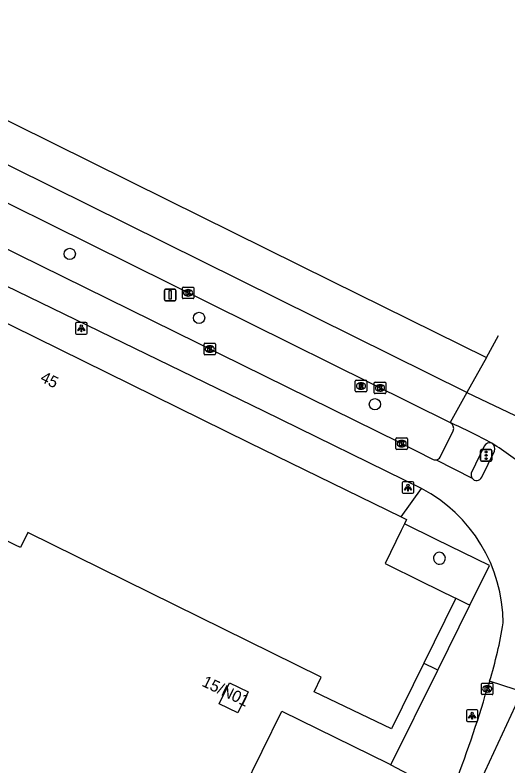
# Model space of a CAD drawing. Extents: x 159222 to 160346, y 381249 to 382166.
# Drawn here: x 160279.1 to 160321.9, y 382021.7 to 382086.9 of the extents above; entities that cross this region are included whole.
import ezdxf

# ---------------------------------------------------------------- set-up
doc = ezdxf.new("R2010")
doc.units = 0
for name, color, linetype in [('IMGEO_Boom', 7, 'Continuous'), ('IMGEO_Fietspad_open', 7, 'Continuous'), ('IMGEO_Kolk', 7, 'Continuous'), ('IMGEO_Lichtpunt', 7, 'Continuous'), ('IMGEO_Pand', 7, 'Continuous'), ('IMGEO_Pand_nummerreeks', 7, 'Continuous'), ('IMGEO_Pand_overbouw', 7, 'Continuous'), ('IMGEO_Rijbaan_lokaal_gesloten', 7, 'Continuous'), ('IMGEO_Rijbaan_regionaal_gesloten', 7, 'Continuous'), ('IMGEO_Rioolput', 7, 'Continuous'), ('IMGEO_Verkeersbordpaal', 7, 'Continuous'), ('IMGEO_Verkeersregelinstallatiepaal', 7, 'Continuous'), ('IMGEO_Voetpad_open', 7, 'Continuous')]:
    doc.layers.add(name, color=color, linetype=linetype)

msp = doc.modelspace()

# ---------------------------------------------------------------- linework, layer by layer
at = {"layer": 'IMGEO_Boom'}
for centre in [(160283.813, 382066.197), (160295.038, 382060.636), (160310.31, 382053.139)]:
    msp.add_circle(centre, 0.489, dxfattribs=at)
at = {"layer": 'IMGEO_Fietspad_open'}
for points in [[(160256.89, 382077.178), (160259.791, 382075.744), (160312.417, 382049.836), (160315.301, 382048.376)], [(160314.359, 382045.829), (160300.66, 382052.536), (160253.726, 382075.319)], [(160319.583, 382046.814), (160320.708, 382049.076)], [(160315.625, 382048.317), (160318.745, 382046.725)]]:
    msp.add_lwpolyline(points, dxfattribs=at)
for centre, radius, start, end in [((160320.101, 382049.24), 0.629, 344.86771, 54.52582), ((160315.551, 382048.828), 0.516, 241.07805, 278.28114), ((160319.139, 382047.004), 0.483, 215.33027, 336.7945), ((160308.178, 382034.092), 13.265, 0.24705, 62.22714), ((160286.681, 382039.579), 35.183, 342.67864, 351.12154)]:
    msp.add_arc(centre, radius, start, end, dxfattribs=at)
at = {"layer": 'IMGEO_Kolk'}
for p, q in [((160293.586, 382062.389), (160293.586, 382063.241)), ((160293.661, 382063.315), (160294.513, 382063.315)), ((160294.074, 382063.095), (160294.099, 382063.095)), ((160294.587, 382063.241), (160294.587, 382062.389)), ((160294.097, 382062.535), (160294.072, 382062.535)), ((160294.513, 382062.315), (160293.661, 382062.315)), ((160295.545, 382058.434), (160296.397, 382058.434)), ((160295.47, 382057.508), (160295.47, 382058.36)), ((160295.958, 382058.214), (160295.983, 382058.214)), ((160296.471, 382058.36), (160296.471, 382057.508)), ((160296.397, 382057.434), (160295.545, 382057.434)), ((160295.981, 382057.654), (160295.956, 382057.654)), ((160310.252, 382054.137), (160310.252, 382054.989)), ((160310.327, 382055.063), (160311.179, 382055.063)), ((160310.74, 382054.843), (160310.765, 382054.843)), ((160311.253, 382054.989), (160311.253, 382054.137)), ((160311.179, 382054.063), (160310.327, 382054.063)), ((160310.763, 382054.283), (160310.738, 382054.283)), ((160312.134, 382049.301), (160312.134, 382050.153)), ((160312.209, 382050.227), (160313.061, 382050.227)), ((160312.622, 382050.007), (160312.647, 382050.007)), ((160313.135, 382050.153), (160313.135, 382049.301)), ((160312.645, 382049.447), (160312.62, 382049.447)), ((160313.061, 382049.227), (160312.209, 382049.227)), ((160319.56, 382028.002), (160319.56, 382028.854)), ((160319.635, 382028.928), (160320.487, 382028.928)), ((160320.048, 382028.708), (160320.073, 382028.708)), ((160320.561, 382028.854), (160320.561, 382028.002)), ((160320.487, 382027.928), (160319.635, 382027.928)), ((160320.071, 382028.148), (160320.046, 382028.148))]:
    msp.add_line(p, q, dxfattribs=at)
for points in [[(160293.586, 382062.389), (160293.586, 382063.241)], [(160293.661, 382063.315), (160294.513, 382063.315)], [(160293.907, 382063.015), (160294.03, 382063.015), (160294.03, 382062.864), (160294.16, 382063.015), (160294.324, 382063.015), (160294.178, 382062.864), (160294.331, 382062.615), (160294.179, 382062.615), (160294.094, 382062.779), (160294.03, 382062.712), (160294.03, 382062.615), (160293.907, 382062.615), (160293.907, 382063.015)], [(160294.587, 382063.241), (160294.587, 382062.389)], [(160294.513, 382062.315), (160293.661, 382062.315)], [(160295.545, 382058.434), (160296.397, 382058.434)], [(160295.47, 382057.508), (160295.47, 382058.36)], [(160295.791, 382058.134), (160295.914, 382058.134), (160295.914, 382057.983), (160296.044, 382058.134), (160296.208, 382058.134), (160296.062, 382057.983), (160296.215, 382057.734), (160296.063, 382057.734), (160295.978, 382057.898), (160295.914, 382057.831), (160295.914, 382057.734), (160295.791, 382057.734), (160295.791, 382058.134)], [(160296.471, 382058.36), (160296.471, 382057.508)], [(160296.397, 382057.434), (160295.545, 382057.434)], [(160310.252, 382054.137), (160310.252, 382054.989)], [(160310.327, 382055.063), (160311.179, 382055.063)], [(160310.573, 382054.763), (160310.696, 382054.763), (160310.696, 382054.612), (160310.826, 382054.763), (160310.99, 382054.763), (160310.844, 382054.612), (160310.997, 382054.363), (160310.845, 382054.363), (160310.76, 382054.527), (160310.696, 382054.46), (160310.696, 382054.363), (160310.573, 382054.363), (160310.573, 382054.763)], [(160311.253, 382054.989), (160311.253, 382054.137)], [(160311.179, 382054.063), (160310.327, 382054.063)], [(160312.134, 382049.301), (160312.134, 382050.153)], [(160312.209, 382050.227), (160313.061, 382050.227)], [(160313.135, 382050.153), (160313.135, 382049.301)], [(160312.455, 382049.927), (160312.578, 382049.927), (160312.578, 382049.776), (160312.708, 382049.927), (160312.872, 382049.927), (160312.726, 382049.776), (160312.879, 382049.527), (160312.727, 382049.527), (160312.642, 382049.691), (160312.578, 382049.624), (160312.578, 382049.527), (160312.455, 382049.527), (160312.455, 382049.927)], [(160313.061, 382049.227), (160312.209, 382049.227)], [(160319.56, 382028.002), (160319.56, 382028.854)], [(160319.635, 382028.928), (160320.487, 382028.928)], [(160319.881, 382028.628), (160320.004, 382028.628), (160320.004, 382028.477), (160320.134, 382028.628), (160320.298, 382028.628), (160320.152, 382028.477), (160320.305, 382028.228), (160320.153, 382028.228), (160320.068, 382028.392), (160320.004, 382028.325), (160320.004, 382028.228), (160319.881, 382028.228), (160319.881, 382028.628)], [(160320.561, 382028.854), (160320.561, 382028.002)], [(160320.487, 382027.928), (160319.635, 382027.928)]]:
    msp.add_lwpolyline(points, dxfattribs=at)
for centre, start, end in [((160293.663, 382063.239), 91.55205, 178.44795), ((160293.663, 382063.239), 91.55205, 178.44795), ((160294.511, 382063.239), 1.55205, 88.44795), ((160294.511, 382063.239), 1.55205, 88.44795), ((160293.663, 382062.391), 181.55205, 268.44795), ((160293.663, 382062.391), 181.55205, 268.44795), ((160294.511, 382062.391), 271.55205, 358.44795), ((160294.511, 382062.391), 271.55205, 358.44795), ((160295.547, 382058.358), 91.55205, 178.44795), ((160295.547, 382058.358), 91.55205, 178.44795), ((160296.395, 382058.358), 1.55205, 88.44795), ((160296.395, 382058.358), 1.55205, 88.44795), ((160295.547, 382057.51), 181.55205, 268.44795), ((160295.547, 382057.51), 181.55205, 268.44795), ((160296.395, 382057.51), 271.55205, 358.44795), ((160296.395, 382057.51), 271.55205, 358.44795), ((160310.329, 382054.987), 91.55205, 178.44795), ((160310.329, 382054.987), 91.55205, 178.44795), ((160311.177, 382054.987), 1.55205, 88.44795), ((160311.177, 382054.987), 1.55205, 88.44795), ((160310.329, 382054.139), 181.55205, 268.44795), ((160310.329, 382054.139), 181.55205, 268.44795), ((160311.177, 382054.139), 271.55205, 358.44795), ((160311.177, 382054.139), 271.55205, 358.44795), ((160312.211, 382050.151), 91.55205, 178.44795), ((160312.211, 382050.151), 91.55205, 178.44795), ((160313.059, 382050.151), 1.55205, 88.44795), ((160313.059, 382050.151), 1.55205, 88.44795), ((160312.211, 382049.303), 181.55205, 268.44795), ((160312.211, 382049.303), 181.55205, 268.44795), ((160313.059, 382049.303), 271.55205, 358.44795), ((160313.059, 382049.303), 271.55205, 358.44795), ((160319.637, 382028.852), 91.55205, 178.44795), ((160319.637, 382028.852), 91.55205, 178.44795), ((160320.485, 382028.852), 1.55205, 88.44795), ((160320.485, 382028.852), 1.55205, 88.44795), ((160319.637, 382028.004), 181.55205, 268.44795), ((160319.637, 382028.004), 181.55205, 268.44795), ((160320.485, 382028.004), 271.55205, 358.44795), ((160320.485, 382028.004), 271.55205, 358.44795)]:
    msp.add_arc(centre, 0.0765, start, end, dxfattribs=at)
for centre, major_axis, ratio, start_param, end_param in [((160294.073, 382062.815), (-0.387, 0.002), 0.722429, 4.712389, 7.853982), ((160294.098, 382062.815), (-0.39, 0.002), 0.717154, 1.570796, 4.712389), ((160295.957, 382057.934), (-0.387, 0.002), 0.722429, 4.712389, 7.853982), ((160295.982, 382057.934), (-0.39, 0.002), 0.717154, 1.570796, 4.712389), ((160310.739, 382054.563), (-0.387, 0.002), 0.722429, 4.712389, 7.853982), ((160310.764, 382054.563), (-0.39, 0.002), 0.717154, 1.570796, 4.712389), ((160312.621, 382049.727), (-0.387, 0.002), 0.722429, 4.712389, 7.853982), ((160312.646, 382049.727), (-0.39, 0.002), 0.717154, 1.570796, 4.712389), ((160320.047, 382028.428), (-0.387, 0.002), 0.722429, 4.712389, 7.853982), ((160320.072, 382028.428), (-0.39, 0.002), 0.717154, 1.570796, 4.712389)]:
    msp.add_ellipse(centre, major_axis=major_axis, ratio=ratio, start_param=start_param, end_param=end_param, dxfattribs=at)
at = {"layer": 'IMGEO_Lichtpunt'}
for p, q in [((160284.313, 382060.135), (160284.313, 382059.328)), ((160284.313, 382060.135), (160284.313, 382059.328)), ((160285.215, 382060.23), (160284.407, 382060.23)), ((160285.215, 382060.23), (160284.407, 382060.23)), ((160285.309, 382059.328), (160285.309, 382060.135)), ((160285.309, 382059.328), (160285.309, 382060.135)), ((160284.407, 382059.234), (160285.215, 382059.234)), ((160284.407, 382059.234), (160285.215, 382059.234)), ((160312.68, 382046.315), (160312.68, 382045.508)), ((160312.68, 382046.315), (160312.68, 382045.508)), ((160313.582, 382046.41), (160312.774, 382046.41)), ((160313.582, 382046.41), (160312.774, 382046.41)), ((160313.676, 382045.508), (160313.676, 382046.315)), ((160313.676, 382045.508), (160313.676, 382046.315)), ((160312.774, 382045.414), (160313.582, 382045.414)), ((160312.774, 382045.414), (160313.582, 382045.414)), ((160318.258, 382026.511), (160318.258, 382025.704)), ((160318.258, 382026.511), (160318.258, 382025.704)), ((160319.16, 382026.606), (160318.352, 382026.606)), ((160319.16, 382026.606), (160318.352, 382026.606)), ((160319.254, 382025.704), (160319.254, 382026.511)), ((160319.254, 382025.704), (160319.254, 382026.511)), ((160318.352, 382025.61), (160319.16, 382025.61)), ((160318.352, 382025.61), (160319.16, 382025.61))]:
    msp.add_line(p, q, dxfattribs=at)
for points in [[(160284.687, 382059.799), (160284.726, 382059.771), (160284.538, 382059.509), (160284.5, 382059.536), (160284.687, 382059.799)], [(160284.789, 382059.751), (160284.836, 382059.751), (160284.836, 382059.429), (160284.789, 382059.429), (160284.789, 382059.751)], [(160284.899, 382059.771), (160284.937, 382059.798), (160285.124, 382059.536), (160285.085, 382059.508), (160284.899, 382059.771)], [(160313.054, 382045.979), (160313.093, 382045.951), (160312.905, 382045.689), (160312.867, 382045.716), (160313.054, 382045.979)], [(160313.156, 382045.931), (160313.203, 382045.931), (160313.203, 382045.609), (160313.156, 382045.609), (160313.156, 382045.931)], [(160313.266, 382045.951), (160313.304, 382045.978), (160313.491, 382045.716), (160313.452, 382045.688), (160313.266, 382045.951)], [(160318.632, 382026.175), (160318.671, 382026.147), (160318.483, 382025.885), (160318.445, 382025.912), (160318.632, 382026.175)], [(160318.734, 382026.127), (160318.781, 382026.127), (160318.781, 382025.805), (160318.734, 382025.805), (160318.734, 382026.127)], [(160318.844, 382026.147), (160318.882, 382026.174), (160319.069, 382025.912), (160319.03, 382025.884), (160318.844, 382026.147)]]:
    msp.add_lwpolyline(points, dxfattribs=at)
for centre in [(160284.812, 382059.933), (160313.179, 382046.113), (160318.757, 382026.309)]:
    msp.add_circle(centre, 0.0994, dxfattribs=at)
for centre, start, end in [((160284.407, 382060.135), 90, 180), ((160284.407, 382060.135), 90, 180), ((160285.215, 382060.135), 0, 90), ((160285.215, 382060.135), 0, 90), ((160284.407, 382059.328), 180, 270), ((160284.407, 382059.328), 180, 270), ((160285.215, 382059.328), 270, 0), ((160285.215, 382059.328), 270, 360), ((160312.774, 382046.315), 90, 180), ((160312.774, 382046.315), 90, 180), ((160313.582, 382046.315), 0, 90), ((160313.582, 382046.315), 0, 90), ((160312.774, 382045.508), 180, 270), ((160312.774, 382045.508), 180, 270), ((160313.582, 382045.508), 270, 0), ((160313.582, 382045.508), 270, 360), ((160318.352, 382026.511), 90, 180), ((160318.352, 382026.511), 90, 180), ((160319.16, 382026.511), 0, 90), ((160319.16, 382026.511), 0, 90), ((160318.352, 382025.704), 180, 270), ((160318.352, 382025.704), 180, 270), ((160319.16, 382025.704), 270, 0), ((160319.16, 382025.704), 270, 360)]:
    msp.add_arc(centre, 0.0946, start, end, dxfattribs=at)
at = {"layer": 'IMGEO_Pand'}
for points in [[(160254.125, 382072.109), (160299.362, 382049.833), (160312.584, 382043.36)], [(160317.304, 382036.313), (160317.288, 382036.188), (160314.558, 382030.651), (160311.74, 382024.945), (160305.022, 382028.184), (160305.63, 382029.445), (160280.178, 382042.019), (160279.523, 382040.691), (160279.111, 382040.894), (160276.024, 382042.417), (160246.663, 382056.903)], [(160312.584, 382043.36), (160313.063, 382043.126), (160312.88, 382042.754), (160312.6, 382042.183), (160311.198, 382039.328), (160314.359, 382037.763), (160317.304, 382036.313)], [(160297.68, 382028.967), (160299.292, 382028.184), (160298.401, 382026.349), (160296.789, 382027.132), (160297.68, 382028.967)], [(160298.823, 382019.538), (160302.236, 382026.484), (160311.475, 382021.939), (160311.704, 382021.822)], [(160311.704, 382021.822), (160313.175, 382021.052), (160309.676, 382014.397)]]:
    msp.add_lwpolyline(points, dxfattribs=at)
for centre, start, end in [((160315.916, 382039.769), 90.56791, 154.00216), ((160315.914, 382039.769), 270.72317, 90.38825), ((160315.916, 382039.77), 154.08553, 270.57624)]:
    msp.add_arc(centre, 0.516, start, end, dxfattribs=at)
at = {"layer": 'IMGEO_Pand_overbouw'}
msp.add_lwpolyline([(160312.88, 382042.754), (160312.6, 382042.183), (160311.198, 382039.328), (160314.359, 382037.763), (160317.304, 382036.313), (160317.288, 382036.188), (160314.558, 382030.651), (160315.561, 382030.173), (160315.782, 382030.067), (160318.553, 382035.696), (160320.252, 382039.148), (160315.629, 382041.409)], close=True, dxfattribs=at)
at = {"layer": 'IMGEO_Rijbaan_lokaal_gesloten'}
for points in [[(160320.269, 382029.104), (160320.164, 382028.751), (160320.058, 382028.427)], [(160322.481, 382028.387), (160320.269, 382029.104)], [(160323.229, 382028.56), (160317.595, 382016.398), (160314.409, 382009.601), (160309.994, 382001.804), (160301.445, 381986.603), (160300.069, 381987.357)]]:
    msp.add_lwpolyline(points, dxfattribs=at)
msp.add_arc((160219.465, 382057.842), 104.805, 338.62881, 343.70024, dxfattribs=at)
at = {"layer": 'IMGEO_Rijbaan_regionaal_gesloten'}
for points in [[(160148.1, 382131.063), (160151.032, 382131.392), (160155.586, 382131.487), (160159.13, 382131.339), (160163.177, 382131.044), (160168.049, 382130.461), (160171.982, 382129.793), (160176.048, 382128.88), (160182.817, 382126.635), (160186.526, 382125.12), (160190.199, 382123.547), (160200.908, 382118.411), (160225.796, 382106.077), (160232.922, 382102.423), (160239.951, 382098.449), (160247.394, 382094.04), (160254.292, 382090.141), (160257.755, 382088.198), (160264.779, 382084.572), (160271.827, 382081.072), (160278.973, 382077.493), (160292.286, 382070.901), (160306.515, 382063.845), (160319.994, 382057.206)], [(160318.298, 382054.163), (160262.484, 382081.79), (160255.33, 382085.369), (160253.626, 382085.842)], [(160268.252, 382075.646), (160316.84, 382051.546)], [(160319.994, 382057.206), (160321.049, 382059.101)], [(160319.994, 382057.206), (160318.298, 382054.163)], [(160318.298, 382054.163), (160316.84, 382051.546)], [(160318.298, 382054.163), (160345.551, 382041.187)]]:
    msp.add_lwpolyline(points, dxfattribs=at)
for centre, radius, start, end in [((160299.325, 382011.583), 43.633, 61.01853, 66.33274), ((160305.472, 382025.703), 28.34, 50.0128, 58.05747)]:
    msp.add_arc(centre, radius, start, end, dxfattribs=at)
at = {"layer": 'IMGEO_Rioolput'}
for p, q in [((160308.675, 382055.226), (160309.527, 382055.226)), ((160308.6, 382054.3), (160308.6, 382055.152)), ((160309.088, 382055.006), (160309.113, 382055.006)), ((160309.601, 382055.152), (160309.601, 382054.3)), ((160309.527, 382054.226), (160308.675, 382054.226)), ((160309.111, 382054.446), (160309.086, 382054.446))]:
    msp.add_line(p, q, dxfattribs=at)
for points in [[(160308.675, 382055.226), (160309.527, 382055.226)], [(160308.6, 382054.3), (160308.6, 382055.152)], [(160309.189, 382054.924), (160308.937, 382054.926), (160308.937, 382054.526)], [(160308.937, 382054.526), (160309.061, 382054.526), (160309.061, 382054.688), (160309.072, 382054.688)], [(160309.115, 382054.845), (160309.061, 382054.845), (160309.061, 382054.764)], [(160309.061, 382054.764), (160309.113, 382054.764)], [(160309.119, 382054.659), (160309.19, 382054.526), (160309.33, 382054.526), (160309.265, 382054.652)], [(160309.601, 382055.152), (160309.601, 382054.3)], [(160309.527, 382054.226), (160308.675, 382054.226)]]:
    msp.add_lwpolyline(points, dxfattribs=at)
for centre, radius, start, end in [((160308.677, 382055.15), 0.0765, 91.55205, 178.44795), ((160308.677, 382055.15), 0.0765, 91.55205, 178.44795), ((160309.525, 382055.15), 0.0765, 1.55205, 88.44795), ((160309.525, 382055.15), 0.0765, 1.55205, 88.44795), ((160309.071, 382054.635), 0.0533, 26.02933, 88.69889), ((160309.097, 382054.953), 0.19, 274.7715, 282.96867), ((160309.121, 382054.749), 0.0964, 77.00612, 93.18647), ((160309.135, 382054.806), 0.0378, 276.66336, 79.67722), ((160309.188, 382054.814), 0.109, 350.36119, 89.41601), ((160309.186, 382054.814), 0.112, 277.58423, 350.98172), ((160309.17, 382054.599), 0.108, 29.51342, 73.79051), ((160308.677, 382054.302), 0.0765, 181.55205, 268.44795), ((160308.677, 382054.302), 0.0765, 181.55205, 268.44795), ((160309.525, 382054.302), 0.0765, 271.55205, 358.44795), ((160309.525, 382054.302), 0.0765, 271.55205, 358.44795)]:
    msp.add_arc(centre, radius, start, end, dxfattribs=at)
for centre, major_axis, ratio, start_param, end_param in [((160309.087, 382054.726), (-0.387, 0.002), 0.722429, 4.712389, 7.853982), ((160309.112, 382054.726), (-0.39, 0.002), 0.717154, 1.570796, 4.712389)]:
    msp.add_ellipse(centre, major_axis=major_axis, ratio=ratio, start_param=start_param, end_param=end_param, dxfattribs=at)
at = {"layer": 'IMGEO_Verkeersbordpaal'}
for p, q in [((160292.033, 382062.232), (160292.033, 382063.032)), ((160292.033, 382063.032), (160292.033, 382062.232)), ((160292.133, 382063.132), (160292.923, 382063.132)), ((160292.923, 382063.132), (160292.133, 382063.132)), ((160293.023, 382063.032), (160293.023, 382062.232)), ((160293.023, 382062.232), (160293.023, 382063.032)), ((160292.923, 382062.132), (160292.133, 382062.132)), ((160292.133, 382062.132), (160292.923, 382062.132))]:
    msp.add_line(p, q, dxfattribs=at)
msp.add_lwpolyline([(160292.453, 382063.007), (160292.603, 382063.007), (160292.603, 382062.257), (160292.453, 382062.257), (160292.453, 382063.007)], dxfattribs=at)
for centre, start, end in [((160292.133, 382063.032), 90, 180), ((160292.133, 382063.032), 90, 180), ((160292.923, 382063.032), 0, 90), ((160292.923, 382063.032), 360, 90), ((160292.133, 382062.232), 180, 270), ((160292.133, 382062.232), 180, 270), ((160292.923, 382062.232), 270, 0), ((160292.923, 382062.232), 270, 0)]:
    msp.add_arc(centre, 0.1, start, end, dxfattribs=at)
at = {"layer": 'IMGEO_Verkeersregelinstallatiepaal'}
for p, q in [((160319.48, 382048.307), (160319.48, 382049.107)), ((160319.48, 382049.107), (160319.48, 382048.307)), ((160319.58, 382049.207), (160320.37, 382049.207)), ((160320.37, 382049.207), (160319.58, 382049.207)), ((160320.47, 382049.107), (160320.47, 382048.307)), ((160320.47, 382048.307), (160320.47, 382049.107)), ((160320.37, 382048.207), (160319.58, 382048.207)), ((160319.58, 382048.207), (160320.37, 382048.207))]:
    msp.add_line(p, q, dxfattribs=at)
for centre in [(160319.975, 382048.997), (160319.975, 382048.707), (160319.975, 382048.417)]:
    msp.add_circle(centre, 0.085, dxfattribs=at)
for centre, start, end in [((160319.58, 382049.107), 90, 180), ((160319.58, 382049.107), 90, 180), ((160320.37, 382049.107), 0, 90), ((160320.37, 382049.107), 360, 90), ((160319.58, 382048.307), 180, 270), ((160319.58, 382048.307), 180, 270), ((160320.37, 382048.307), 270, 0), ((160320.37, 382048.307), 270, 0)]:
    msp.add_arc(centre, 0.1, start, end, dxfattribs=at)
at = {"layer": 'IMGEO_Voetpad_open'}
for points in [[(160315.989, 382048.56), (160317.109, 382050.846)], [(160319.799, 382049.5), (160318.682, 382047.162)], [(160312.584, 382043.36), (160314.359, 382045.829)], [(160311.704, 382021.822), (160315.782, 382030.067), (160318.553, 382035.696), (160318.351, 382035.796), (160317.304, 382036.313)]]:
    msp.add_lwpolyline(points, dxfattribs=at)
for centre, radius, start, end in [((160316.619, 382051.059), 0.534, 336.4474, 65.59471), ((160320.259, 382049.292), 0.504, 65.70311, 155.69114), ((160315.547, 382048.827), 0.516, 278.6457, 328.80705), ((160319.142, 382047.005), 0.486, 161.1871, 215.21992)]:
    msp.add_arc(centre, radius, start, end, dxfattribs=at)

# ---------------------------------------------------------------- texts
at = {"layer": 'IMGEO_Pand_nummerreeks'}
for s, rotation, p in [('45', 333.81294, (160281.168, 382055.155)), ('15/N01', 334.34433, (160295.208, 382028.718))]:
    msp.add_text(s, height=1, rotation=rotation, dxfattribs=at).set_placement(p)

doc.saveas('drawing.dxf')
